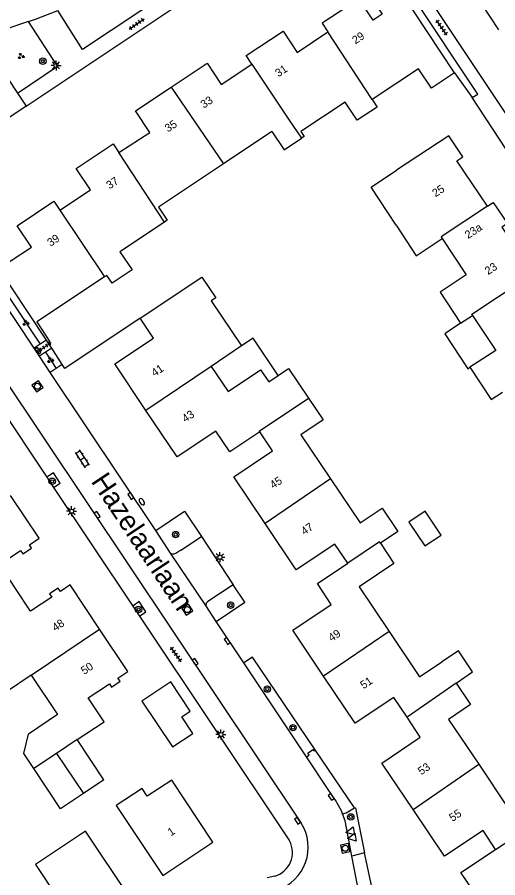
# Model space of a CAD drawing. Extents: x 137999 to 141000, y 397500 to 400501.
# Drawn here: x 138533.8 to 138593.8, y 399774.5 to 399882 of the extents above; entities that cross this region are included whole.
import ezdxf

# ---------------------------------------------------------------- set-up
doc = ezdxf.new("R2010")
doc.units = 0
for name, color, linetype in [('gg-afsc-erfafscheiding', 7, 'Continuous'), ('gg-anno-huisnummerreeks BGT', 7, 'Continuous'), ('gg-anno-openbare ruimte label', 7, 'Continuous'), ('gg-bbg-bijgebouw', 7, 'Continuous'), ('gg-bbg-gedigitaliseerde bebouwing', 7, 'Continuous'), ('gg-bbg-gedigitaliseerde bijgebouw', 7, 'Continuous'), ('gg-bbg-hoofdgebouw', 7, 'Continuous'), ('gg-bbg-luifel en loopbrug', 7, 'Continuous'), ('gg-bbg-tussenscheiding', 7, 'Continuous'), ('gg-knt-verharding', 7, 'Continuous'), ('gg-knt-verharding nz', 7, 'Continuous'), ('gt-grn-groengrens', 7, 'Continuous'), ('gt-grn-vlakafsluiter', 7, 'Continuous'), ('gt-grn-weggrens', 7, 'Continuous'), ('gt-symb-boom', 7, 'Continuous'), ('gt-symb-brandkraan', 7, 'Continuous'), ('gt-symb-groenvak', 7, 'Continuous'), ('gt-symb-klinker verharding', 7, 'Continuous'), ('gt-symb-kolk', 7, 'Continuous'), ('gt-symb-lichtmast', 7, 'Continuous'), ('gt-symb-rioolschacht', 7, 'Continuous'), ('gt-symb-tegel verharding', 7, 'Continuous'), ('gt-symb-waterafsluiter', 7, 'Continuous')]:
    doc.layers.add(name, color=color, linetype=linetype)

# ---------------------------------------------------------------- blocks, each defined once
blk = doc.blocks.new('gt0-TEG1')
at = {"layer": 'gt-symb-tegel verharding'}
for p, q in [((-1.13, 0), (1.12, 0)), ((-0.9, -0.25), (-0.9, 0.25)), ((-0.45, -0.25), (-0.45, 0.25)), ((0, -0.25), (0, 0.25)), ((0.45, -0.25), (0.45, 0.25)), ((0.9, -0.25), (0.9, 0.25))]:
    blk.add_line(p, q, dxfattribs=at)
blk = doc.blocks.new('gt0-BOOM')
at = {"layer": 'gt-symb-boom'}
for radius in [0.4, 0.2]:
    blk.add_circle((0, 0), radius, dxfattribs=at)
blk = doc.blocks.new('gt0-KOLK')
at = {"layer": 'gt-symb-kolk'}
blk.add_lwpolyline([(0, 0), (0.37, 0), (0.37, 0.4), (-0.38, 0.4), (-0.38, 0), (0, 0)], dxfattribs=at)
blk = doc.blocks.new('gt0-LMAST')
at = {"layer": 'gt-symb-lichtmast'}
for p, q in [((-0.18, 0.17), (-0.45, 0.44)), ((0, 0.25), (0, 0.62)), ((0.17, 0.17), (0.44, 0.44)), ((-0.25, 0), (-0.63, 0)), ((-0.18, -0.18), (-0.45, -0.45)), ((0, -0.25), (0, -0.63)), ((0.44, -0.45), (0.17, -0.18)), ((0.25, 0), (0.62, 0))]:
    blk.add_line(p, q, dxfattribs=at)
blk.add_circle((0, 0), 0.25, dxfattribs=at)
blk = doc.blocks.new('gt0-BR')
at = {"layer": 'gt-symb-brandkraan'}
for centre, radius, start, end in [((-0.24, 0), 0.206, 107.5669, 252.4331), ((0.6, -2.66), 3, 106.892, 107.5669), ((0, -0.69), 0.938, 73.108, 106.892), ((-0.6, -2.66), 3, 72.4331, 73.108), ((0.24, 0), 0.206, 287.567, 72.4331), ((0.6, 2.66), 3, 252.4331, 253.108), ((0, 0.69), 0.938, 253.108, 286.8921), ((-0.6, 2.66), 3, 286.8921, 287.567)]:
    blk.add_arc(centre, radius, start, end, dxfattribs=at)
blk = doc.blocks.new('gt0-KL1')
at = {"layer": 'gt-symb-klinker verharding'}
for p, q in [((-1.15, 0.3), (1.15, 0.3)), ((-1, -0.3), (-1, 0.3)), ((-0.5, 0.3), (-0.5, 0.45)), ((0, -0.3), (0, 0.3)), ((0.5, 0.3), (0.5, 0.45)), ((1, -0.3), (1, 0.3)), ((-1.15, -0.3), (1.15, -0.3)), ((-0.5, -0.45), (-0.5, -0.3)), ((0.5, -0.45), (0.5, -0.3))]:
    blk.add_line(p, q, dxfattribs=at)
blk = doc.blocks.new('gt0-RS')
at = {"layer": 'gt-symb-rioolschacht'}
blk.add_lwpolyline([(-0.5, -0.5), (0.5, -0.5), (0.5, 0.5), (-0.5, 0.5)], close=True, dxfattribs=at)
blk.add_circle((0, 0), 0.375, dxfattribs=at)
blk = doc.blocks.new('gt0-WAFSL')
at = {"layer": 'gt-symb-waterafsluiter'}
for p, q in [((-0.5, -0.33), (0, 0.67)), ((0, 0.67), (0.5, -0.33)), ((0.5, -0.33), (-0.5, -0.33))]:
    blk.add_line(p, q, dxfattribs=at)
blk = doc.blocks.new('gt0-GRVAK')
at = {"layer": 'gt-symb-groenvak'}
for p, q in [((-0.11, 0.19), (-0.23, 0.24)), ((-0.18, 0.15), (0.09, 0.15)), ((-0.09, 0.21), (-0.16, 0.32)), ((-0.05, 0.21), (-0.05, 0.39)), ((0, 0.21), (0.06, 0.32)), ((0.02, 0.19), (0.13, 0.24)), ((0.26, -0.05), (0.2, 0.06)), ((0.31, -0.05), (0.31, 0.13)), ((0.35, -0.05), (0.41, 0.06)), ((-0.24, -0.23), (-0.36, -0.18)), ((-0.32, -0.26), (-0.05, -0.26)), ((-0.23, -0.21), (-0.29, -0.09)), ((-0.18, -0.2), (-0.18, -0.02)), ((-0.14, -0.21), (-0.07, -0.09)), ((-0.12, -0.23), (0, -0.18)), ((0.24, -0.07), (0.12, -0.02)), ((0.17, -0.11), (0.44, -0.11)), ((0.37, -0.07), (0.49, -0.02))]:
    blk.add_line(p, q, dxfattribs=at)

msp = doc.modelspace()

# ---------------------------------------------------------------- linework, layer by layer
at = {"layer": 'gg-afsc-erfafscheiding'}
for p, q in [((138588.41, 399875.06), (138590.6, 399871.95)), ((138549.15, 399844.41), (138539.72, 399838.13)), ((138538.09, 399840.66), (138537.65, 399841.34)), ((138539.4, 399838.63), (138538.09, 399840.66)), ((138539.72, 399838.13), (138539.4, 399838.63))]:
    msp.add_line(p, q, dxfattribs=at)
at = {"layer": 'gg-bbg-bijgebouw'}
msp.add_line((138544.62, 399786.75), (138541.27, 399791.78), dxfattribs=at)
at = {"layer": 'gg-bbg-gedigitaliseerde bebouwing'}
for p, q in [((138574.73, 399871.38), (138569.21, 399867.7)), ((138565.59, 399867.71), (138559.54, 399863.68)), ((138587.69, 399867.19), (138581.14, 399862.87)), ((138552.16, 399856.4), (138546.62, 399852.71)), ((138581.11, 399856.01), (138583.62, 399852.21)), ((138583.62, 399852.21), (138586.87, 399854.35)), ((138544.69, 399849.56), (138536.25, 399843.94)), ((138544.97, 399849.75), (138544.69, 399849.56)), ((138558.02, 399846.57), (138561.81, 399840.94)), ((138589.15, 399843.77), (138590.65, 399844.75)), ((138561.81, 399840.94), (138558.02, 399838.39)), ((138558.02, 399838.39), (138560.12, 399835.25)), ((138581.31, 399817.76), (138579.13, 399816.3)), ((138534.62, 399790.06), (138535.18, 399792.48)), ((138535.87, 399788.17), (138534.62, 399790.06))]:
    msp.add_line(p, q, dxfattribs=at)
for points in [[(138585.5, 399873.13), (138583.89, 399875.56), (138578.1, 399871.73)], [(138578.1, 399871.73), (138578.72, 399870.77), (138576.25, 399869.11), (138574.73, 399871.38)], [(138565.59, 399867.71), (138567.11, 399865.43), (138569.27, 399866.88)], [(138569.21, 399867.7), (138569.61, 399867.11), (138569.27, 399866.88)], [(138559.54, 399863.68), (138551.43, 399858.28), (138552.52, 399856.64), (138552.16, 399856.4)], [(138581.11, 399856.01), (138577.97, 399860.78), (138581.14, 399862.87)], [(138586.87, 399854.35), (138589.85, 399849.83), (138586.58, 399847.67), (138589.15, 399843.77)], [(138546.62, 399852.71), (138548.15, 399850.43), (138545.63, 399848.76), (138544.97, 399849.75)], [(138549.15, 399844.41), (138556.84, 399849.53), (138558.58, 399846.94), (138558.02, 399846.57)], [(138590.65, 399844.75), (138593.53, 399840.38), (138590.32, 399838.27)], [(138566.38, 399837.24), (138567.67, 399838.11), (138570.15, 399834.42)], [(138590.32, 399838.27), (138592.98, 399834.24), (138594.4, 399835.18)], [(138560.12, 399835.25), (138564.17, 399837.97), (138565.19, 399836.44), (138566.38, 399837.24)], [(138570.15, 399834.42), (138571.97, 399831.72), (138569.19, 399829.86), (138572.89, 399824.35)], [(138572.89, 399824.35), (138576.59, 399818.85), (138579.34, 399820.7), (138581.31, 399817.76)], [(138579.13, 399816.3), (138580.81, 399813.79), (138576.48, 399810.87), (138580.24, 399805.28)], [(138580.24, 399805.28), (138584.04, 399799.62), (138586.81, 399801.49)], [(138535.54, 399799.85), (138532.56, 399797.85), (138528.94, 399803.24), (138529.56, 399803.66)], [(138588.6, 399798.82), (138590.64, 399800.26), (138588.88, 399802.88), (138586.81, 399801.49)], [(138535.54, 399799.85), (138538.83, 399794.92), (138535.18, 399792.48)], [(138588.6, 399798.82), (138590.39, 399796.16), (138587.64, 399794.31), (138591.42, 399788.7)], [(138591.42, 399788.7), (138595.13, 399783.16), (138597.85, 399784.98), (138599.72, 399782.2)], [(138547.84, 399772.07), (138542.32, 399780.36), (138536.06, 399776.21), (138541.57, 399767.91)]]:
    msp.add_lwpolyline(points, dxfattribs=at)
at = {"layer": 'gg-bbg-gedigitaliseerde bijgebouw'}
msp.add_line((138544.62, 399786.75), (138542.05, 399785.05), dxfattribs=at)
for points in [[(138584.73, 399820.32), (138582.69, 399818.95), (138584.7, 399815.96), (138586.74, 399817.33), (138584.73, 399820.32)], [(138542.05, 399785.05), (138539.21, 399783.15), (138535.87, 399788.17)]]:
    msp.add_lwpolyline(points, dxfattribs=at)
at = {"layer": 'gg-bbg-hoofdgebouw'}
for p, q in [((138588.41, 399875.06), (138585.5, 399873.13)), ((138537.65, 399841.34), (138537.44, 399841.66)), ((138564.07, 399830.22), (138560.32, 399827.7))]:
    msp.add_line(p, q, dxfattribs=at)
for points in [[(138588.41, 399875.06), (138581.57, 399885.39), (138578.64, 399883.41), (138579.34, 399882.38), (138578.23, 399881.63), (138576.45, 399884.27), (138571.88, 399881.23), (138572.58, 399880.16)], [(138563.1, 399876.13), (138562.38, 399877.21), (138566.98, 399880.24), (138568.74, 399877.57), (138572.58, 399880.16)], [(138553.02, 399873.26), (138557.49, 399876.23), (138559.25, 399873.59), (138563.1, 399876.13)], [(138546.46, 399865.08), (138550.33, 399867.61), (138548.56, 399870.28), (138553.02, 399873.26)], [(138592.5, 399858.39), (138588.7, 399864.05), (138589.44, 399864.54), (138587.69, 399867.19)], [(138539.1, 399857.91), (138542.93, 399860.45), (138541.16, 399863.11), (138545.75, 399866.16), (138546.46, 399865.08)], [(138531, 399851.81), (138531.72, 399850.74), (138535.56, 399853.29), (138533.79, 399855.95), (138538.37, 399859), (138539.1, 399857.91)], [(138592.5, 399858.39), (138593.23, 399858.87), (138594.99, 399856.23), (138594.32, 399855.79), (138598.26, 399849.88)], [(138537.44, 399841.66), (138530.78, 399851.67), (138531, 399851.81)], [(138536.25, 399843.94), (138537.87, 399841.47), (138537.65, 399841.34)], [(138549.86, 399832.89), (138545.98, 399838.69), (138550.81, 399841.92), (138549.15, 399844.41)], [(138560.32, 399827.7), (138558.59, 399830.28), (138553.74, 399827.08), (138549.86, 399832.89)], [(138564.74, 399818.78), (138560.84, 399824.59), (138565.67, 399827.83), (138564.07, 399830.22)], [(138533.56, 399810.66), (138531.58, 399813.63), (138534.21, 399815.38), (138534.48, 399814.97), (138535.57, 399815.68), (138535.31, 399816.09), (138536.52, 399816.92), (138532.95, 399822.27)], [(138575.05, 399813.81), (138573.45, 399816.18), (138568.63, 399812.97), (138564.74, 399818.78)], [(138572.03, 399799.72), (138568.19, 399805.43), (138573.01, 399808.65), (138571.27, 399811.27), (138575.05, 399813.81)], [(138544.08, 399805.58), (138540.41, 399811.1), (138539.18, 399810.28), (138538.91, 399810.69), (138537.82, 399809.97), (138538.09, 399809.56), (138535.46, 399807.81), (138533.56, 399810.66)], [(138541.27, 399791.78), (138544.63, 399794.02), (138542.65, 399796.99), (138545.29, 399798.75), (138545.56, 399798.35), (138546.64, 399799.07), (138546.37, 399799.47), (138547.6, 399800.29), (138544.08, 399805.58)], [(138582.46, 399794.57), (138580.8, 399797.05), (138575.99, 399793.82), (138572.03, 399799.72)], [(138583.23, 399783.04), (138579.31, 399788.84), (138584.12, 399792.08), (138582.46, 399794.57)], [(138553.08, 399786.73), (138550.02, 399784.73), (138549.38, 399785.7), (138546.16, 399783.56), (138551.99, 399774.83), (138558.22, 399778.98), (138553.08, 399786.73)], [(138593.51, 399778.07), (138591.95, 399780.43), (138587.14, 399777.23), (138583.23, 399783.04)], [(138589.96, 399763.58), (138586.09, 399769.41), (138590.91, 399772.61), (138589.19, 399775.2), (138593.51, 399778.07)]]:
    msp.add_lwpolyline(points, dxfattribs=at)
at = {"layer": 'gg-bbg-luifel en loopbrug'}
for points in [[(138589.15, 399843.77), (138587.19, 399842.47), (138590.07, 399838.1), (138590.32, 399838.27)], [(138566.38, 399837.24), (138563.26, 399841.91), (138561.81, 399840.94)], [(138549.35, 399796.6), (138553.17, 399790.87), (138555.7, 399792.56), (138554.33, 399794.62), (138555.39, 399795.33), (138552.95, 399799), (138549.35, 399796.6)]]:
    msp.add_lwpolyline(points, dxfattribs=at)
at = {"layer": 'gg-bbg-tussenscheiding'}
for p, q in [((138577.23, 399873.04), (138572.58, 399880.16)), ((138563.1, 399876.13), (138567.75, 399869.15)), ((138553.02, 399873.26), (138559.54, 399863.68)), ((138578.1, 399871.73), (138577.23, 399873.04)), ((138567.75, 399869.15), (138569.27, 399866.88)), ((138552.16, 399856.4), (138546.46, 399865.08)), ((138539.1, 399857.91), (138544.69, 399849.56)), ((138558.02, 399838.39), (138549.86, 399832.89)), ((138572.89, 399824.35), (138564.74, 399818.78)), ((138535.54, 399799.85), (138544.08, 399805.58)), ((138580.24, 399805.28), (138572.03, 399799.72)), ((138588.6, 399798.82), (138582.46, 399794.57)), ((138541.27, 399791.78), (138538.68, 399790.05)), ((138538.68, 399790.05), (138535.87, 399788.17)), ((138538.68, 399790.05), (138542.05, 399785.05)), ((138583.23, 399783.04), (138591.42, 399788.7)), ((138593.51, 399778.07), (138599.72, 399782.2))]:
    msp.add_line(p, q, dxfattribs=at)
for points in [[(138592.5, 399858.39), (138586.74, 399854.55), (138586.87, 399854.35)], [(138590.65, 399844.75), (138590.54, 399844.91), (138597.08, 399849.22), (138597.14, 399849.13)], [(138564.07, 399830.22), (138564.01, 399830.31), (138570.15, 399834.42)], [(138579.13, 399816.3), (138579.01, 399816.48), (138575.05, 399813.81)]]:
    msp.add_lwpolyline(points, dxfattribs=at)
at = {"layer": 'gg-knt-verharding'}
for p, q in [((138534.92, 399870.87), (138574.64, 399897.43)), ((138591.79, 399883.58), (138593.89, 399880.42)), ((138529.24, 399879.41), (138533.81, 399872.52)), ((138535.92, 399840.65), (138525.45, 399856.36)), ((138537.44, 399841.66), (138536.66, 399841.14)), ((138536.66, 399841.14), (138535.92, 399840.65)), ((138536.58, 399839.66), (138535.92, 399840.65)), ((138538.09, 399840.66), (138537.32, 399840.15)), ((138537.32, 399840.15), (138536.58, 399839.66)), ((138537.92, 399837.64), (138536.58, 399839.66)), ((138538.66, 399838.14), (138537.92, 399837.64)), ((138539.4, 399838.63), (138538.66, 399838.14)), ((138531.74, 399837.45), (138569.25, 399781.34)), ((138551.08, 399817.89), (138537.92, 399837.64)), ((138537.47, 399824.54), (138538.32, 399823.28)), ((138538.32, 399823.28), (138548.21, 399808.46)), ((138553.02, 399814.96), (138551.08, 399817.89)), ((138554.21, 399815.43), (138556.78, 399817.14)), ((138556.78, 399817.14), (138560.77, 399811.13)), ((138548.21, 399808.46), (138549.05, 399807.2)), ((138558.63, 399806.55), (138557.32, 399808.51)), ((138549.05, 399807.2), (138567.8, 399779.13)), ((138562.08, 399801.36), (138558.63, 399806.55)), ((138569.91, 399789.62), (138562.08, 399801.36)), ((138572.61, 399785.57), (138569.91, 399789.62)), ((138577.16, 399777.64), (138575.58, 399777.25)), ((138565.96, 399774.74), (138564.99, 399774.53))]:
    msp.add_line(p, q, dxfattribs=at)
for points in [[(138650.26, 399764.22), (138639.16, 399781.05), (138638.14, 399782.74), (138637.24, 399784.56), (138629.79, 399801.07), (138612.22, 399836.54), (138610.23, 399841.08), (138605.81, 399851.69), (138604.13, 399855.49), (138602.49, 399858.39), (138575.94, 399898.3)], [(138590.6, 399871.95), (138591.29, 399872.39), (138574.64, 399897.43)], [(138550.14, 399888.99), (138552.79, 399885.18), (138541.96, 399877.96), (138538.84, 399882.84)], [(138535.19, 399881.45), (138536.08, 399881.75), (138538.84, 399882.84)], [(138535.19, 399881.45), (138529.49, 399879.54), (138529.24, 399879.41)], [(138533.81, 399872.52), (138538.83, 399875.87), (138535.19, 399881.45)], [(138609.35, 399836.87), (138609.12, 399837.37), (138602.65, 399852.86), (138600.84, 399856.35), (138590.6, 399871.95)], [(138534.92, 399870.87), (138525.68, 399864.69), (138526.4, 399858.86)], [(138504.23, 399866.16), (138505.61, 399864.05), (138505.25, 399863.82), (138527.43, 399830.88), (138531.4, 399833.63), (138537.47, 399824.54)], [(138538.32, 399823.28), (138539.13, 399823.82), (138538.3, 399825.09), (138537.47, 399824.54)], [(138554.21, 399815.43), (138553.58, 399815.02), (138553.31, 399814.92), (138553.02, 399814.96)], [(138560.77, 399811.13), (138557.59, 399809.04), (138557.38, 399808.81), (138557.32, 399808.51)], [(138549.05, 399807.2), (138549.85, 399807.74), (138549.03, 399809.01), (138548.21, 399808.46)], [(138569.91, 399789.62), (138570.25, 399789.86), (138570.09, 399790.11), (138570.72, 399790.55), (138570.83, 399790.39), (138570.98, 399790.5)], [(138574.41, 399782.51), (138574.27, 399782.89), (138573.51, 399784.21), (138572.61, 399785.57)], [(138574.41, 399782.51), (138574.87, 399782.64), (138575.89, 399783.25)], [(138575.58, 399777.25), (138574.73, 399781.65), (138574.41, 399782.51)], [(138588.41, 399746.33), (138579.46, 399759.74), (138578.95, 399760.77), (138578.55, 399761.85), (138575.58, 399777.25)], [(138581.14, 399761.75), (138580.29, 399763.03), (138579.83, 399763.96), (138579.52, 399764.97), (138579.87, 399765.06), (138577.16, 399777.64)]]:
    msp.add_lwpolyline(points, dxfattribs=at)
for centre, radius, start, end in [((138564.49, 399778.35), 5.63, 288.5218, 32.154), ((138565.09, 399777.68), 3.07, 286.5313, 28.0937)]:
    msp.add_arc(centre, radius, start, end, dxfattribs=at)
at = {"layer": 'gg-knt-verharding nz'}
msp.add_line((138557.32, 399808.51), (138553.02, 399814.96), dxfattribs=at)
at = {"layer": 'gt-grn-groengrens'}
msp.add_line((138537.32, 399840.15), (138538.66, 399838.14), dxfattribs=at)
for points in [[(138526.63, 399856.96), (138526.74, 399856.02), (138536.66, 399841.14)], [(138551.08, 399817.89), (138554.68, 399820.29), (138556.78, 399817.14)], [(138558.63, 399806.55), (138562.21, 399808.93), (138560.77, 399811.13)], [(138570.98, 399790.5), (138563.15, 399802.07), (138562.08, 399801.36)], [(138575.89, 399783.25), (138576.01, 399783.26), (138577.16, 399777.64)]]:
    msp.add_lwpolyline(points, dxfattribs=at)
at = {"layer": 'gt-grn-vlakafsluiter'}
msp.add_line((138575.89, 399783.25), (138570.98, 399790.5), dxfattribs=at)
at = {"layer": 'gt-grn-weggrens'}
msp.add_line((138533.81, 399872.52), (138534.92, 399870.87), dxfattribs=at)

# ---------------------------------------------------------------- block references
at = {"layer": 'gt-symb-boom'}
for p in [(138536.99, 399876.5), (138538.15, 399824.04), (138553.57, 399817.39), (138548.93, 399808.04), (138560.44, 399808.57), (138565.02, 399798.09), (138568.22, 399793.27), (138575.44, 399782.13)]:
    msp.add_blockref('gt0-BOOM', p, dxfattribs=at)
at = {"layer": 'gt-symb-brandkraan', "rotation": -56.34172813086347}
msp.add_blockref('gt0-BR', (138549.34, 399821.49), dxfattribs=at)
at = {"layer": 'gt-symb-groenvak'}
for p in [(138534.25, 399877.12), (138534.84, 399843.82), (138537.93, 399839.19)]:
    msp.add_blockref('gt0-GRVAK', p, dxfattribs=at)
at = {"layer": 'gt-symb-klinker verharding', "rotation": 123.49940007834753}
msp.add_blockref('gt0-KL1', (138541.93, 399826.86), dxfattribs=at)
at = {"layer": 'gt-symb-kolk'}
for p, rotation in [((138536.21, 399840.21), -56.214572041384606), ((138547.8, 399822.09), -56.214572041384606), ((138543.59, 399819.73), -56.214572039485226), ((138559.86, 399803.98), -56.214572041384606), ((138555.85, 399801.39), -56.214572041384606), ((138572.83, 399784.51), -56.214572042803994), ((138568.63, 399781.54), -56.214572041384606)]:
    msp.add_blockref('gt0-KOLK', p, dxfattribs=dict(at, rotation=rotation))
at = {"layer": 'gt-symb-lichtmast'}
for p in [(138538.64, 399875.97), (138540.58, 399820.3), (138559.1, 399814.55), (138559.23, 399792.42)]:
    msp.add_blockref('gt0-LMAST', p, dxfattribs=at)
at = {"layer": 'gt-symb-rioolschacht'}
for p, rotation in [((138536.32, 399835.9), -56.214572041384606), ((138555.04, 399808.01), -56.21457204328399), ((138574.74, 399778.21), 11.00666417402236)]:
    msp.add_blockref('gt0-RS', p, dxfattribs=dict(at, rotation=rotation))
at = {"layer": 'gt-symb-tegel verharding'}
for p, rotation in [((138548.72, 399881.14), 34.246011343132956), ((138586.79, 399880.67), 124.24601134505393), ((138537.11, 399840.74), 33.65827186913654), ((138553.61, 399802.41), 125.23135738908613)]:
    msp.add_blockref('gt0-TEG1', p, dxfattribs=dict(at, rotation=rotation))
at = {"layer": 'gt-symb-waterafsluiter'}
for p, rotation in [((138575.49, 399780.33), 100.89418298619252), ((138575.7, 399779.55), 100.89418298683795)]:
    msp.add_blockref('gt0-WAFSL', p, dxfattribs=dict(at, rotation=rotation))

# ---------------------------------------------------------------- texts
at = {"layer": 'gg-anno-huisnummerreeks BGT'}
for s, rotation, p in [('29', 33.6, (138576.02, 399878.58)), ('31', 33.4, (138566.4, 399874.47)), ('33', 33.7, (138557.09, 399870.56)), ('35', 33.7, (138552.62, 399867.58)), ('37', 33.6, (138545.32, 399860.47)), ('25', 33.9, (138586.02, 399859.48)), ('23a', 33.7, (138590.09, 399854.27)), ('39', 33.7, (138537.94, 399853.31)), ('23', 33.7, (138592.59, 399849.77)), ('41', 33.8, (138550.95, 399837.06)), ('43', 33.8, (138554.77, 399831.34)), ('45', 33.8, (138565.75, 399823.05)), ('47', 33.8, (138569.63, 399817.27)), ('48', 33.6, (138538.55, 399805.26)), ('49', 33.9, (138573.05, 399803.97)), ('50', 33.6, (138542.15, 399799.86)), ('51', 33.9, (138577.03, 399798.05)), ('53', 34, (138584.23, 399787.31)), ('55', 34, (138588.14, 399781.5)), ('1', 33.7, (138552.98, 399779.69))]:
    msp.add_text(s, height=1, rotation=rotation, dxfattribs=at).set_placement(p)
at = {"layer": 'gg-anno-openbare ruimte label'}
msp.add_text('Hazelaarlaan', height=2.5, rotation=303.7, dxfattribs=at).set_placement((138542.94, 399824.03))

doc.saveas('drawing.dxf')
